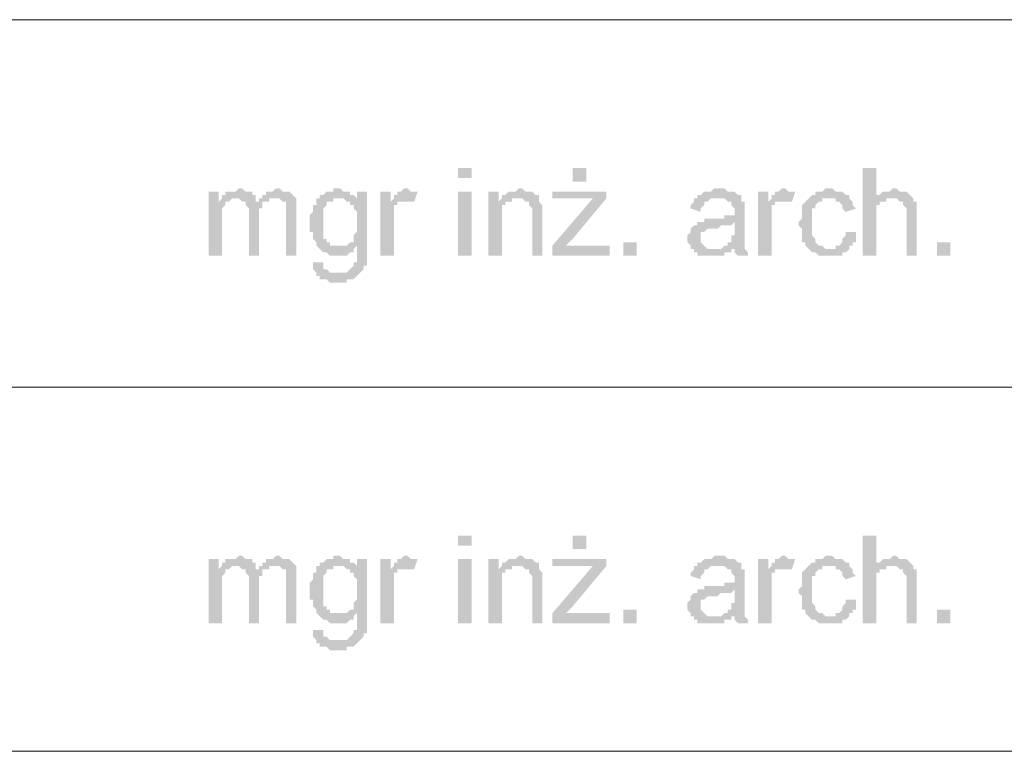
# Model space of a CAD drawing. Header units: millimetres. Extents: x -14047 to 49934, y -21523 to 14989.
# Tile 429 of 580: x 22576 to 22700, y 11894 to 11985. Entities that reach past the tile are written whole.
import ezdxf

# ---------------------------------------------------------------- set-up
doc = ezdxf.new("R2010")
doc.units = ezdxf.units.MM
doc.layers.add('C00-00-00', color=7, linetype='Continuous')

msp = doc.modelspace()

# ---------------------------------------------------------------- hatches: boundary and pattern name
at = {"layer": 'C00-00-00'}
h = msp.add_hatch(color=256, dxfattribs=at)
h.dxf.hatch_style = 2
h.paths.add_polyline_path([(22631.043, 11966.751), (22631.043, 11965.481), (22632.736, 11965.481), (22632.736, 11966.751)])
h = msp.add_hatch(color=256, dxfattribs=at)
h.dxf.hatch_style = 2
h.paths.add_polyline_path([(22645.436, 11966.751), (22645.436, 11965.058), (22647.13, 11965.058), (22647.13, 11966.751)])
h = msp.add_hatch(color=256, dxfattribs=at)
h.dxf.hatch_style = 2
h.paths.add_polyline_path([(22683.536, 11966.751), (22681.843, 11966.751), (22681.843, 11955.744), (22683.536, 11955.744), (22683.536, 11961.248), (22683.536, 11962.094), (22683.96, 11962.094), (22683.96, 11962.518), (22684.806, 11962.518), (22684.806, 11962.941), (22685.653, 11962.941), (22683.536, 11962.941)])
h = msp.add_hatch(color=256, dxfattribs=at)
h.dxf.hatch_style = 2
h.paths.add_polyline_path([(22600.986, 11963.788), (22599.716, 11963.788), (22599.716, 11955.744), (22601.41, 11955.744), (22601.41, 11959.978), (22601.41, 11961.248), (22601.41, 11961.671), (22601.833, 11962.094), (22601.833, 11962.518), (22602.256, 11962.518), (22600.986, 11962.518)])
h = msp.add_hatch(color=256, dxfattribs=at)
h.dxf.hatch_style = 2
h.paths.add_polyline_path([(22603.526, 11964.211), (22603.103, 11963.788), (22601.833, 11963.788), (22601.833, 11963.364), (22601.41, 11963.364), (22601.41, 11962.941), (22603.526, 11962.941), (22603.95, 11962.518), (22606.066, 11962.518), (22605.643, 11962.518), (22605.643, 11963.364), (22605.22, 11963.364), (22605.22, 11963.788), (22604.373, 11963.788), (22603.95, 11964.211)])
h = msp.add_hatch(color=256, dxfattribs=at)
h.dxf.hatch_style = 2
h.paths.add_polyline_path([(22608.183, 11964.211), (22607.76, 11963.788), (22606.913, 11963.788), (22606.913, 11963.364), (22606.49, 11963.364), (22606.49, 11962.941), (22606.066, 11962.941), (22608.606, 11962.941), (22609.03, 11962.518), (22609.453, 11962.518), (22609.453, 11961.671), (22609.453, 11955.744), (22610.723, 11955.744), (22610.723, 11961.248), (22610.723, 11962.518), (22610.723, 11962.941), (22610.3, 11963.364), (22609.876, 11963.788), (22609.03, 11963.788), (22608.606, 11964.211)])
h = msp.add_hatch(color=256, dxfattribs=at)
h.dxf.hatch_style = 2
h.paths.add_polyline_path([(22615.803, 11964.211), (22615.38, 11964.211), (22615.38, 11963.788), (22614.533, 11963.788), (22614.11, 11963.364), (22613.686, 11963.364), (22613.686, 11962.941), (22618.343, 11962.941), (22617.92, 11963.364), (22617.496, 11963.364), (22617.496, 11963.788), (22616.65, 11963.788), (22616.226, 11964.211)])
h = msp.add_hatch(color=256, dxfattribs=at)
h.dxf.hatch_style = 2
h.paths.add_polyline_path([(22619.613, 11963.788), (22618.343, 11963.788), (22618.343, 11962.941), (22616.65, 11962.941), (22617.073, 11962.518), (22617.496, 11962.518), (22617.496, 11962.094), (22617.92, 11962.094), (22617.92, 11961.671), (22618.343, 11961.248), (22618.343, 11960.824), (22618.343, 11958.708), (22617.92, 11958.284), (22617.92, 11957.861), (22617.92, 11957.438), (22617.496, 11957.438), (22617.073, 11957.014), (22616.226, 11957.014), (22619.613, 11957.014)])
h = msp.add_hatch(color=256, dxfattribs=at)
h.dxf.hatch_style = 2
h.paths.add_polyline_path([(22622.576, 11963.788), (22621.306, 11963.788), (22621.306, 11955.744), (22623, 11955.744), (22623, 11959.978), (22623, 11960.824), (22623, 11962.094), (22623.423, 11962.094), (22623.423, 11962.518), (22624.27, 11962.518), (22622.576, 11962.518)])
h = msp.add_hatch(color=256, dxfattribs=at)
h.dxf.hatch_style = 2
h.paths.add_polyline_path([(22624.27, 11964.211), (22623.846, 11963.788), (22623.423, 11963.788), (22623.423, 11963.364), (22623, 11963.364), (22623, 11962.941), (22622.576, 11962.518), (22625.54, 11962.518), (22625.963, 11963.788), (22625.116, 11963.788), (22624.693, 11964.211)])
h = msp.add_hatch(color=256, dxfattribs=at)
h.dxf.hatch_style = 2
h.paths.add_polyline_path([(22631.043, 11963.788), (22631.043, 11955.744), (22632.736, 11955.744), (22632.736, 11963.788)])
h = msp.add_hatch(color=256, dxfattribs=at)
h.dxf.hatch_style = 2
h.paths.add_polyline_path([(22636.123, 11963.788), (22634.853, 11963.788), (22634.853, 11955.744), (22636.546, 11955.744), (22636.546, 11961.248), (22636.546, 11962.094), (22636.97, 11962.094), (22636.97, 11962.518), (22637.816, 11962.518), (22636.123, 11962.518)])
h = msp.add_hatch(color=256, dxfattribs=at)
h.dxf.hatch_style = 2
h.paths.add_polyline_path([(22638.663, 11964.211), (22638.24, 11963.788), (22637.393, 11963.788), (22636.97, 11963.364), (22636.546, 11963.364), (22636.546, 11962.941), (22639.086, 11962.941), (22639.51, 11962.518), (22639.933, 11962.518), (22639.933, 11962.094), (22640.356, 11961.671), (22640.356, 11961.248), (22640.356, 11955.744), (22641.626, 11955.744), (22641.626, 11960.824), (22641.626, 11961.671), (22641.626, 11962.094), (22641.203, 11962.518), (22641.203, 11962.941), (22641.203, 11963.364), (22640.78, 11963.364), (22640.356, 11963.788), (22639.51, 11963.788), (22639.086, 11964.211)])
h = msp.add_hatch(color=256, dxfattribs=at)
h.dxf.hatch_style = 2
h.paths.add_polyline_path([(22649.67, 11963.788), (22642.896, 11963.788), (22642.896, 11962.941), (22649.67, 11962.941)])
h = msp.add_hatch(color=256, dxfattribs=at)
h.dxf.hatch_style = 2
h.paths.add_polyline_path([(22664.063, 11964.211), (22663.216, 11964.211), (22662.793, 11963.788), (22661.946, 11963.788), (22661.523, 11963.364), (22661.1, 11963.364), (22661.1, 11962.941), (22660.676, 11962.941), (22664.486, 11962.941), (22664.91, 11962.518), (22665.333, 11962.518), (22665.333, 11962.094), (22665.756, 11961.671), (22665.756, 11961.248), (22665.756, 11960.824), (22664.486, 11960.824), (22664.486, 11960.401), (22661.946, 11960.401), (22661.946, 11959.978), (22661.1, 11959.978), (22665.756, 11959.978), (22665.756, 11959.131), (22665.756, 11958.284), (22665.333, 11958.284), (22665.333, 11957.861), (22665.333, 11957.438), (22664.91, 11957.438), (22664.91, 11957.014), (22664.486, 11957.014), (22664.063, 11956.591), (22665.756, 11956.591), (22665.756, 11956.168), (22666.18, 11955.744), (22667.45, 11955.744), (22667.45, 11956.168), (22667.026, 11956.591), (22667.026, 11957.014), (22667.026, 11957.438), (22667.026, 11960.824), (22667.026, 11962.094), (22667.026, 11962.518), (22666.603, 11962.518), (22666.603, 11963.364), (22666.18, 11963.364), (22665.756, 11963.788), (22664.91, 11963.788), (22664.486, 11964.211)])
h = msp.add_hatch(color=256, dxfattribs=at)
h.dxf.hatch_style = 2
h.paths.add_polyline_path([(22669.99, 11963.788), (22668.72, 11963.788), (22668.72, 11955.744), (22670.413, 11955.744), (22670.413, 11959.978), (22670.413, 11960.824), (22670.413, 11962.094), (22670.836, 11962.094), (22670.836, 11962.518), (22671.683, 11962.518), (22669.99, 11962.518)])
h = msp.add_hatch(color=256, dxfattribs=at)
h.dxf.hatch_style = 2
h.paths.add_polyline_path([(22671.683, 11964.211), (22671.26, 11963.788), (22670.836, 11963.788), (22670.836, 11963.364), (22670.413, 11963.364), (22670.413, 11962.941), (22669.99, 11962.518), (22672.953, 11962.518), (22673.376, 11963.788), (22672.53, 11963.788), (22672.106, 11964.211)])
h = msp.add_hatch(color=256, dxfattribs=at)
h.dxf.hatch_style = 2
h.paths.add_polyline_path([(22677.61, 11964.211), (22677.186, 11964.211), (22676.763, 11963.788), (22675.916, 11963.788), (22675.916, 11963.364), (22675.493, 11963.364), (22675.07, 11962.941), (22674.646, 11962.518), (22674.223, 11962.094), (22674.223, 11961.248), (22674.223, 11960.401), (22673.8, 11959.978), (22673.8, 11959.554), (22674.223, 11959.131), (22674.223, 11958.284), (22674.223, 11957.438), (22674.646, 11957.438), (22674.646, 11957.014), (22675.07, 11956.591), (22677.61, 11956.591), (22677.186, 11956.591), (22676.763, 11957.014), (22676.34, 11957.014), (22675.916, 11957.438), (22675.916, 11957.861), (22675.493, 11958.284), (22675.493, 11959.978), (22675.493, 11960.401), (22675.493, 11961.671), (22675.916, 11961.671), (22675.916, 11962.094), (22676.34, 11962.518), (22676.763, 11962.518), (22676.763, 11962.941), (22680.15, 11962.941), (22680.15, 11963.364), (22679.726, 11963.364), (22679.303, 11963.788), (22678.456, 11963.788), (22678.033, 11964.211)])
h = msp.add_hatch(color=256, dxfattribs=at)
h.dxf.hatch_style = 2
h.paths.add_polyline_path([(22685.653, 11964.211), (22685.23, 11963.788), (22684.383, 11963.788), (22683.96, 11963.364), (22683.536, 11963.364), (22683.536, 11962.941), (22686.076, 11962.941), (22686.5, 11962.518), (22686.923, 11962.518), (22686.923, 11962.094), (22687.346, 11961.671), (22687.346, 11955.744), (22688.616, 11955.744), (22688.616, 11962.094), (22688.616, 11962.518), (22688.193, 11962.518), (22688.193, 11962.941), (22687.77, 11963.364), (22687.346, 11963.788), (22686.5, 11963.788), (22686.076, 11964.211)])
h = msp.add_hatch(color=256, dxfattribs=at)
h.dxf.hatch_style = 2
h.paths.add_polyline_path([(22601.41, 11962.941), (22600.986, 11962.518), (22602.256, 11962.518), (22602.68, 11962.941), (22603.103, 11962.941)])
h = msp.add_hatch(color=256, dxfattribs=at)
h.dxf.hatch_style = 2
h.paths.add_polyline_path([(22606.066, 11962.941), (22606.066, 11962.518), (22604.373, 11962.518), (22604.373, 11962.094), (22604.796, 11961.671), (22604.796, 11955.744), (22606.066, 11955.744), (22606.066, 11960.401), (22606.066, 11961.671), (22606.49, 11961.671), (22606.49, 11962.094), (22606.49, 11962.518), (22607.336, 11962.518), (22607.336, 11962.941), (22608.183, 11962.941)])
h = msp.add_hatch(color=256, dxfattribs=at)
h.dxf.hatch_style = 2
h.paths.add_polyline_path([(22613.686, 11962.941), (22613.263, 11962.941), (22613.263, 11962.094), (22612.84, 11962.094), (22612.84, 11961.248), (22612.416, 11960.824), (22612.416, 11959.978), (22612.416, 11958.708), (22612.84, 11958.708), (22612.84, 11957.861), (22613.263, 11957.438), (22613.263, 11957.014), (22613.686, 11956.591), (22614.11, 11956.168), (22614.533, 11956.168), (22614.956, 11955.744), (22617.073, 11955.744), (22617.496, 11956.168), (22617.92, 11956.168), (22617.92, 11956.591), (22618.343, 11957.014), (22619.613, 11957.014), (22614.956, 11957.014), (22614.956, 11957.438), (22614.533, 11957.438), (22614.533, 11957.861), (22614.11, 11957.861), (22614.11, 11958.708), (22614.11, 11959.978), (22614.11, 11961.671), (22614.533, 11962.094), (22614.533, 11962.518), (22615.38, 11962.518), (22615.38, 11962.941), (22616.226, 11962.941)])
h = msp.add_hatch(color=256, dxfattribs=at)
h.dxf.hatch_style = 2
h.paths.add_polyline_path([(22636.546, 11962.941), (22636.123, 11962.518), (22637.816, 11962.518), (22637.816, 11962.941), (22638.663, 11962.941)])
h = msp.add_hatch(color=256, dxfattribs=at)
h.dxf.hatch_style = 2
h.paths.add_polyline_path([(22649.67, 11962.941), (22647.976, 11962.941), (22642.896, 11957.014), (22642.896, 11955.744), (22644.59, 11957.014), (22645.436, 11957.861)])
h = msp.add_hatch(color=256, dxfattribs=at)
h.dxf.hatch_style = 2
h.paths.add_polyline_path([(22660.676, 11962.941), (22660.676, 11962.518), (22660.253, 11962.094), (22660.253, 11961.671), (22661.523, 11961.248), (22661.523, 11961.671), (22661.946, 11962.094), (22661.946, 11962.518), (22662.37, 11962.518), (22662.793, 11962.941), (22663.64, 11962.941)])
h = msp.add_hatch(color=256, dxfattribs=at)
h.dxf.hatch_style = 2
h.paths.add_polyline_path([(22680.15, 11962.941), (22677.61, 11962.941), (22678.456, 11962.941), (22678.456, 11962.518), (22678.88, 11962.518), (22679.303, 11962.094), (22679.303, 11961.671), (22679.726, 11961.248), (22680.996, 11961.671), (22680.573, 11962.094), (22680.573, 11962.518)])
h = msp.add_hatch(color=256, dxfattribs=at)
h.dxf.hatch_style = 2
h.paths.add_polyline_path([(22661.1, 11959.978), (22661.1, 11959.554), (22660.676, 11959.554), (22660.253, 11959.131), (22660.253, 11958.708), (22659.83, 11958.284), (22659.83, 11957.861), (22659.83, 11957.438), (22660.253, 11957.014), (22660.253, 11956.591), (22660.676, 11956.591), (22660.676, 11956.168), (22661.1, 11956.168), (22661.1, 11955.744), (22664.486, 11955.744), (22664.486, 11956.168), (22665.333, 11956.168), (22665.333, 11956.591), (22662.37, 11956.591), (22661.946, 11957.014), (22661.523, 11957.438), (22661.523, 11957.861), (22661.523, 11958.708), (22661.946, 11958.708), (22662.37, 11959.131), (22663.64, 11959.131), (22664.063, 11959.554), (22665.333, 11959.554), (22665.756, 11959.978)])
h = msp.add_hatch(color=256, dxfattribs=at)
h.dxf.hatch_style = 2
h.paths.add_polyline_path([(22679.726, 11958.708), (22679.726, 11958.284), (22679.303, 11957.861), (22679.303, 11957.438), (22678.88, 11957.014), (22678.456, 11957.014), (22678.456, 11956.591), (22675.07, 11956.591), (22675.493, 11956.168), (22675.916, 11956.168), (22676.34, 11955.744), (22679.303, 11955.744), (22679.303, 11956.168), (22679.726, 11956.168), (22680.15, 11956.591), (22680.15, 11957.014), (22680.573, 11957.014), (22680.573, 11957.438), (22680.996, 11957.438), (22680.996, 11958.708)])
h = msp.add_hatch(color=256, dxfattribs=at)
h.dxf.hatch_style = 2
h.paths.add_polyline_path([(22651.786, 11957.438), (22651.786, 11955.744), (22653.48, 11955.744), (22653.48, 11957.438)])
h = msp.add_hatch(color=256, dxfattribs=at)
h.dxf.hatch_style = 2
h.paths.add_polyline_path([(22691.156, 11957.438), (22691.156, 11955.744), (22692.85, 11955.744), (22692.85, 11957.438)])
h = msp.add_hatch(color=256, dxfattribs=at)
h.dxf.hatch_style = 2
h.paths.add_polyline_path([(22619.613, 11957.014), (22618.343, 11957.014), (22618.343, 11955.321), (22618.343, 11954.898), (22617.92, 11954.898), (22617.92, 11954.474), (22617.496, 11954.051), (22617.073, 11953.628), (22613.263, 11953.628), (22613.263, 11953.204), (22613.686, 11953.204), (22613.686, 11952.781), (22614.533, 11952.781), (22614.956, 11952.358), (22617.073, 11952.358), (22617.073, 11952.781), (22617.92, 11952.781), (22618.343, 11953.204), (22618.766, 11953.628), (22619.19, 11954.051), (22619.19, 11954.474), (22619.613, 11954.474), (22619.613, 11954.898), (22619.613, 11956.591)])
h = msp.add_hatch(color=256, dxfattribs=at)
h.dxf.hatch_style = 2
h.paths.add_polyline_path([(22650.093, 11957.014), (22644.59, 11957.014), (22642.896, 11955.744), (22650.093, 11955.744)])
h = msp.add_hatch(color=256, dxfattribs=at)
h.dxf.hatch_style = 2
h.paths.add_polyline_path([(22664.063, 11956.591), (22663.216, 11956.591), (22665.756, 11956.591)])
h = msp.add_hatch(color=256, dxfattribs=at)
h.dxf.hatch_style = 2
h.paths.add_polyline_path([(22612.84, 11954.898), (22612.84, 11954.474), (22612.84, 11954.051), (22613.263, 11953.628), (22615.803, 11953.628), (22614.956, 11953.628), (22614.533, 11954.051), (22614.11, 11954.051), (22614.11, 11954.898)])
h = msp.add_hatch(color=256, dxfattribs=at)
h.dxf.hatch_style = 2
h.paths.add_polyline_path([(22631.043, 11920.608), (22631.043, 11919.338), (22632.736, 11919.338), (22632.736, 11920.608)])
h = msp.add_hatch(color=256, dxfattribs=at)
h.dxf.hatch_style = 2
h.paths.add_polyline_path([(22645.436, 11920.608), (22645.436, 11918.914), (22647.13, 11918.914), (22647.13, 11920.608)])
h = msp.add_hatch(color=256, dxfattribs=at)
h.dxf.hatch_style = 2
h.paths.add_polyline_path([(22683.536, 11920.608), (22681.843, 11920.608), (22681.843, 11909.601), (22683.536, 11909.601), (22683.536, 11915.104), (22683.536, 11915.951), (22683.96, 11915.951), (22683.96, 11916.374), (22684.806, 11916.374), (22684.806, 11916.798), (22685.653, 11916.798), (22683.536, 11916.798)])
h = msp.add_hatch(color=256, dxfattribs=at)
h.dxf.hatch_style = 2
h.paths.add_polyline_path([(22600.986, 11917.644), (22599.716, 11917.644), (22599.716, 11909.601), (22601.41, 11909.601), (22601.41, 11913.834), (22601.41, 11915.104), (22601.41, 11915.528), (22601.833, 11915.951), (22601.833, 11916.374), (22602.256, 11916.374), (22600.986, 11916.374)])
h = msp.add_hatch(color=256, dxfattribs=at)
h.dxf.hatch_style = 2
h.paths.add_polyline_path([(22603.526, 11918.068), (22603.103, 11917.644), (22601.833, 11917.644), (22601.833, 11917.221), (22601.41, 11917.221), (22601.41, 11916.798), (22603.526, 11916.798), (22603.95, 11916.374), (22606.066, 11916.374), (22605.643, 11916.374), (22605.643, 11917.221), (22605.22, 11917.221), (22605.22, 11917.644), (22604.373, 11917.644), (22603.95, 11918.068)])
h = msp.add_hatch(color=256, dxfattribs=at)
h.dxf.hatch_style = 2
h.paths.add_polyline_path([(22608.183, 11918.068), (22607.76, 11917.644), (22606.913, 11917.644), (22606.913, 11917.221), (22606.49, 11917.221), (22606.49, 11916.798), (22606.066, 11916.798), (22608.606, 11916.798), (22609.03, 11916.374), (22609.453, 11916.374), (22609.453, 11915.528), (22609.453, 11909.601), (22610.723, 11909.601), (22610.723, 11915.104), (22610.723, 11916.374), (22610.723, 11916.798), (22610.3, 11917.221), (22609.876, 11917.644), (22609.03, 11917.644), (22608.606, 11918.068)])
h = msp.add_hatch(color=256, dxfattribs=at)
h.dxf.hatch_style = 2
h.paths.add_polyline_path([(22615.803, 11918.068), (22615.38, 11918.068), (22615.38, 11917.644), (22614.533, 11917.644), (22614.11, 11917.221), (22613.686, 11917.221), (22613.686, 11916.798), (22618.343, 11916.798), (22617.92, 11917.221), (22617.496, 11917.221), (22617.496, 11917.644), (22616.65, 11917.644), (22616.226, 11918.068)])
h = msp.add_hatch(color=256, dxfattribs=at)
h.dxf.hatch_style = 2
h.paths.add_polyline_path([(22619.613, 11917.644), (22618.343, 11917.644), (22618.343, 11916.798), (22616.65, 11916.798), (22617.073, 11916.374), (22617.496, 11916.374), (22617.496, 11915.951), (22617.92, 11915.951), (22617.92, 11915.528), (22618.343, 11915.104), (22618.343, 11914.681), (22618.343, 11912.564), (22617.92, 11912.141), (22617.92, 11911.718), (22617.92, 11911.294), (22617.496, 11911.294), (22617.073, 11910.871), (22616.226, 11910.871), (22619.613, 11910.871)])
h = msp.add_hatch(color=256, dxfattribs=at)
h.dxf.hatch_style = 2
h.paths.add_polyline_path([(22622.576, 11917.644), (22621.306, 11917.644), (22621.306, 11909.601), (22623, 11909.601), (22623, 11913.834), (22623, 11914.681), (22623, 11915.951), (22623.423, 11915.951), (22623.423, 11916.374), (22624.27, 11916.374), (22622.576, 11916.374)])
h = msp.add_hatch(color=256, dxfattribs=at)
h.dxf.hatch_style = 2
h.paths.add_polyline_path([(22624.27, 11918.068), (22623.846, 11917.644), (22623.423, 11917.644), (22623.423, 11917.221), (22623, 11917.221), (22623, 11916.798), (22622.576, 11916.374), (22625.54, 11916.374), (22625.963, 11917.644), (22625.116, 11917.644), (22624.693, 11918.068)])
h = msp.add_hatch(color=256, dxfattribs=at)
h.dxf.hatch_style = 2
h.paths.add_polyline_path([(22631.043, 11917.644), (22631.043, 11909.601), (22632.736, 11909.601), (22632.736, 11917.644)])
h = msp.add_hatch(color=256, dxfattribs=at)
h.dxf.hatch_style = 2
h.paths.add_polyline_path([(22636.123, 11917.644), (22634.853, 11917.644), (22634.853, 11909.601), (22636.546, 11909.601), (22636.546, 11915.104), (22636.546, 11915.951), (22636.97, 11915.951), (22636.97, 11916.374), (22637.816, 11916.374), (22636.123, 11916.374)])
h = msp.add_hatch(color=256, dxfattribs=at)
h.dxf.hatch_style = 2
h.paths.add_polyline_path([(22638.663, 11918.068), (22638.24, 11917.644), (22637.393, 11917.644), (22636.97, 11917.221), (22636.546, 11917.221), (22636.546, 11916.798), (22639.086, 11916.798), (22639.51, 11916.374), (22639.933, 11916.374), (22639.933, 11915.951), (22640.356, 11915.528), (22640.356, 11915.104), (22640.356, 11909.601), (22641.626, 11909.601), (22641.626, 11914.681), (22641.626, 11915.528), (22641.626, 11915.951), (22641.203, 11916.374), (22641.203, 11916.798), (22641.203, 11917.221), (22640.78, 11917.221), (22640.356, 11917.644), (22639.51, 11917.644), (22639.086, 11918.068)])
h = msp.add_hatch(color=256, dxfattribs=at)
h.dxf.hatch_style = 2
h.paths.add_polyline_path([(22649.67, 11917.644), (22642.896, 11917.644), (22642.896, 11916.798), (22649.67, 11916.798)])
h = msp.add_hatch(color=256, dxfattribs=at)
h.dxf.hatch_style = 2
h.paths.add_polyline_path([(22664.063, 11918.068), (22663.216, 11918.068), (22662.793, 11917.644), (22661.946, 11917.644), (22661.523, 11917.221), (22661.1, 11917.221), (22661.1, 11916.798), (22660.676, 11916.798), (22664.486, 11916.798), (22664.91, 11916.374), (22665.333, 11916.374), (22665.333, 11915.951), (22665.756, 11915.528), (22665.756, 11915.104), (22665.756, 11914.681), (22664.486, 11914.681), (22664.486, 11914.258), (22661.946, 11914.258), (22661.946, 11913.834), (22661.1, 11913.834), (22665.756, 11913.834), (22665.756, 11912.988), (22665.756, 11912.141), (22665.333, 11912.141), (22665.333, 11911.718), (22665.333, 11911.294), (22664.91, 11911.294), (22664.91, 11910.871), (22664.486, 11910.871), (22664.063, 11910.448), (22665.756, 11910.448), (22665.756, 11910.024), (22666.18, 11909.601), (22667.45, 11909.601), (22667.45, 11910.024), (22667.026, 11910.448), (22667.026, 11910.871), (22667.026, 11911.294), (22667.026, 11914.681), (22667.026, 11915.951), (22667.026, 11916.374), (22666.603, 11916.374), (22666.603, 11917.221), (22666.18, 11917.221), (22665.756, 11917.644), (22664.91, 11917.644), (22664.486, 11918.068)])
h = msp.add_hatch(color=256, dxfattribs=at)
h.dxf.hatch_style = 2
h.paths.add_polyline_path([(22669.99, 11917.644), (22668.72, 11917.644), (22668.72, 11909.601), (22670.413, 11909.601), (22670.413, 11913.834), (22670.413, 11914.681), (22670.413, 11915.951), (22670.836, 11915.951), (22670.836, 11916.374), (22671.683, 11916.374), (22669.99, 11916.374)])
h = msp.add_hatch(color=256, dxfattribs=at)
h.dxf.hatch_style = 2
h.paths.add_polyline_path([(22671.683, 11918.068), (22671.26, 11917.644), (22670.836, 11917.644), (22670.836, 11917.221), (22670.413, 11917.221), (22670.413, 11916.798), (22669.99, 11916.374), (22672.953, 11916.374), (22673.376, 11917.644), (22672.53, 11917.644), (22672.106, 11918.068)])
h = msp.add_hatch(color=256, dxfattribs=at)
h.dxf.hatch_style = 2
h.paths.add_polyline_path([(22677.61, 11918.068), (22677.186, 11918.068), (22676.763, 11917.644), (22675.916, 11917.644), (22675.916, 11917.221), (22675.493, 11917.221), (22675.07, 11916.798), (22674.646, 11916.374), (22674.223, 11915.951), (22674.223, 11915.104), (22674.223, 11914.258), (22673.8, 11913.834), (22673.8, 11913.411), (22674.223, 11912.988), (22674.223, 11912.141), (22674.223, 11911.294), (22674.646, 11911.294), (22674.646, 11910.871), (22675.07, 11910.448), (22677.61, 11910.448), (22677.186, 11910.448), (22676.763, 11910.871), (22676.34, 11910.871), (22675.916, 11911.294), (22675.916, 11911.718), (22675.493, 11912.141), (22675.493, 11913.834), (22675.493, 11914.258), (22675.493, 11915.528), (22675.916, 11915.528), (22675.916, 11915.951), (22676.34, 11916.374), (22676.763, 11916.374), (22676.763, 11916.798), (22680.15, 11916.798), (22680.15, 11917.221), (22679.726, 11917.221), (22679.303, 11917.644), (22678.456, 11917.644), (22678.033, 11918.068)])
h = msp.add_hatch(color=256, dxfattribs=at)
h.dxf.hatch_style = 2
h.paths.add_polyline_path([(22685.653, 11918.068), (22685.23, 11917.644), (22684.383, 11917.644), (22683.96, 11917.221), (22683.536, 11917.221), (22683.536, 11916.798), (22686.076, 11916.798), (22686.5, 11916.374), (22686.923, 11916.374), (22686.923, 11915.951), (22687.346, 11915.528), (22687.346, 11909.601), (22688.616, 11909.601), (22688.616, 11915.951), (22688.616, 11916.374), (22688.193, 11916.374), (22688.193, 11916.798), (22687.77, 11917.221), (22687.346, 11917.644), (22686.5, 11917.644), (22686.076, 11918.068)])
h = msp.add_hatch(color=256, dxfattribs=at)
h.dxf.hatch_style = 2
h.paths.add_polyline_path([(22601.41, 11916.798), (22600.986, 11916.374), (22602.256, 11916.374), (22602.68, 11916.798), (22603.103, 11916.798)])
h = msp.add_hatch(color=256, dxfattribs=at)
h.dxf.hatch_style = 2
h.paths.add_polyline_path([(22606.066, 11916.798), (22606.066, 11916.374), (22604.373, 11916.374), (22604.373, 11915.951), (22604.796, 11915.528), (22604.796, 11909.601), (22606.066, 11909.601), (22606.066, 11914.258), (22606.066, 11915.528), (22606.49, 11915.528), (22606.49, 11915.951), (22606.49, 11916.374), (22607.336, 11916.374), (22607.336, 11916.798), (22608.183, 11916.798)])
h = msp.add_hatch(color=256, dxfattribs=at)
h.dxf.hatch_style = 2
h.paths.add_polyline_path([(22613.686, 11916.798), (22613.263, 11916.798), (22613.263, 11915.951), (22612.84, 11915.951), (22612.84, 11915.104), (22612.416, 11914.681), (22612.416, 11913.834), (22612.416, 11912.564), (22612.84, 11912.564), (22612.84, 11911.718), (22613.263, 11911.294), (22613.263, 11910.871), (22613.686, 11910.448), (22614.11, 11910.024), (22614.533, 11910.024), (22614.956, 11909.601), (22617.073, 11909.601), (22617.496, 11910.024), (22617.92, 11910.024), (22617.92, 11910.448), (22618.343, 11910.871), (22619.613, 11910.871), (22614.956, 11910.871), (22614.956, 11911.294), (22614.533, 11911.294), (22614.533, 11911.718), (22614.11, 11911.718), (22614.11, 11912.564), (22614.11, 11913.834), (22614.11, 11915.528), (22614.533, 11915.951), (22614.533, 11916.374), (22615.38, 11916.374), (22615.38, 11916.798), (22616.226, 11916.798)])
h = msp.add_hatch(color=256, dxfattribs=at)
h.dxf.hatch_style = 2
h.paths.add_polyline_path([(22636.546, 11916.798), (22636.123, 11916.374), (22637.816, 11916.374), (22637.816, 11916.798), (22638.663, 11916.798)])
h = msp.add_hatch(color=256, dxfattribs=at)
h.dxf.hatch_style = 2
h.paths.add_polyline_path([(22649.67, 11916.798), (22647.976, 11916.798), (22642.896, 11910.871), (22642.896, 11909.601), (22644.59, 11910.871), (22645.436, 11911.718)])
h = msp.add_hatch(color=256, dxfattribs=at)
h.dxf.hatch_style = 2
h.paths.add_polyline_path([(22660.676, 11916.798), (22660.676, 11916.374), (22660.253, 11915.951), (22660.253, 11915.528), (22661.523, 11915.104), (22661.523, 11915.528), (22661.946, 11915.951), (22661.946, 11916.374), (22662.37, 11916.374), (22662.793, 11916.798), (22663.64, 11916.798)])
h = msp.add_hatch(color=256, dxfattribs=at)
h.dxf.hatch_style = 2
h.paths.add_polyline_path([(22680.15, 11916.798), (22677.61, 11916.798), (22678.456, 11916.798), (22678.456, 11916.374), (22678.88, 11916.374), (22679.303, 11915.951), (22679.303, 11915.528), (22679.726, 11915.104), (22680.996, 11915.528), (22680.573, 11915.951), (22680.573, 11916.374)])
h = msp.add_hatch(color=256, dxfattribs=at)
h.dxf.hatch_style = 2
h.paths.add_polyline_path([(22661.1, 11913.834), (22661.1, 11913.411), (22660.676, 11913.411), (22660.253, 11912.988), (22660.253, 11912.564), (22659.83, 11912.141), (22659.83, 11911.718), (22659.83, 11911.294), (22660.253, 11910.871), (22660.253, 11910.448), (22660.676, 11910.448), (22660.676, 11910.024), (22661.1, 11910.024), (22661.1, 11909.601), (22664.486, 11909.601), (22664.486, 11910.024), (22665.333, 11910.024), (22665.333, 11910.448), (22662.37, 11910.448), (22661.946, 11910.871), (22661.523, 11911.294), (22661.523, 11911.718), (22661.523, 11912.564), (22661.946, 11912.564), (22662.37, 11912.988), (22663.64, 11912.988), (22664.063, 11913.411), (22665.333, 11913.411), (22665.756, 11913.834)])
h = msp.add_hatch(color=256, dxfattribs=at)
h.dxf.hatch_style = 2
h.paths.add_polyline_path([(22679.726, 11912.564), (22679.726, 11912.141), (22679.303, 11911.718), (22679.303, 11911.294), (22678.88, 11910.871), (22678.456, 11910.871), (22678.456, 11910.448), (22675.07, 11910.448), (22675.493, 11910.024), (22675.916, 11910.024), (22676.34, 11909.601), (22679.303, 11909.601), (22679.303, 11910.024), (22679.726, 11910.024), (22680.15, 11910.448), (22680.15, 11910.871), (22680.573, 11910.871), (22680.573, 11911.294), (22680.996, 11911.294), (22680.996, 11912.564)])
h = msp.add_hatch(color=256, dxfattribs=at)
h.dxf.hatch_style = 2
h.paths.add_polyline_path([(22619.613, 11910.871), (22618.343, 11910.871), (22618.343, 11909.178), (22618.343, 11908.754), (22617.92, 11908.754), (22617.92, 11908.331), (22617.496, 11907.908), (22617.073, 11907.484), (22613.263, 11907.484), (22613.263, 11907.061), (22613.686, 11907.061), (22613.686, 11906.638), (22614.533, 11906.638), (22614.956, 11906.214), (22617.073, 11906.214), (22617.073, 11906.638), (22617.92, 11906.638), (22618.343, 11907.061), (22618.766, 11907.484), (22619.19, 11907.908), (22619.19, 11908.331), (22619.613, 11908.331), (22619.613, 11908.754), (22619.613, 11910.448)])
h = msp.add_hatch(color=256, dxfattribs=at)
h.dxf.hatch_style = 2
h.paths.add_polyline_path([(22650.093, 11910.871), (22644.59, 11910.871), (22642.896, 11909.601), (22650.093, 11909.601)])
h = msp.add_hatch(color=256, dxfattribs=at)
h.dxf.hatch_style = 2
h.paths.add_polyline_path([(22651.786, 11911.294), (22651.786, 11909.601), (22653.48, 11909.601), (22653.48, 11911.294)])
h = msp.add_hatch(color=256, dxfattribs=at)
h.dxf.hatch_style = 2
h.paths.add_polyline_path([(22664.063, 11910.448), (22663.216, 11910.448), (22665.756, 11910.448)])
h = msp.add_hatch(color=256, dxfattribs=at)
h.dxf.hatch_style = 2
h.paths.add_polyline_path([(22691.156, 11911.294), (22691.156, 11909.601), (22692.85, 11909.601), (22692.85, 11911.294)])
h = msp.add_hatch(color=256, dxfattribs=at)
h.dxf.hatch_style = 2
h.paths.add_polyline_path([(22612.84, 11908.754), (22612.84, 11908.331), (22612.84, 11907.908), (22613.263, 11907.484), (22615.803, 11907.484), (22614.956, 11907.484), (22614.533, 11907.908), (22614.11, 11907.908), (22614.11, 11908.754)])

# ---------------------------------------------------------------- linework, layer by layer
at = {"layer": 'C00-00-00', "lineweight": 0}
for points in [[(22410.91, 11985.378), (23288.48, 11985.378)], [(23288.48, 11985.378), (22410.91, 11985.378)], [(22410.91, 11939.234), (23288.48, 11939.234)], [(22410.91, 11893.514), (23288.48, 11893.514)], [(22410.91, 11893.514), (23288.48, 11893.514)]]:
    msp.add_lwpolyline(points, dxfattribs=at)
msp.add_lwpolyline([(22410.91, 11893.514), (23288.48, 11893.514)], close=True, dxfattribs=at)

doc.saveas('drawing.dxf')
